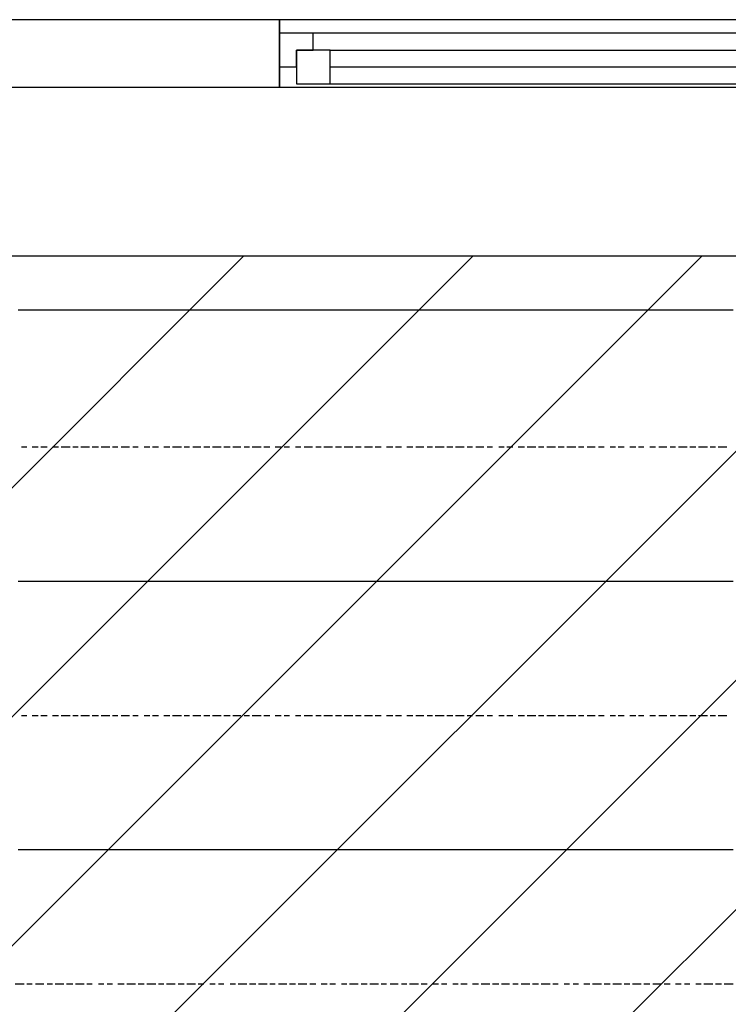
# Model space of a CAD drawing. Extents: x 997 to 109698, y 921 to 94021.
# Tile 675 of 718: x 32313 to 33363, y 57577 to 59036. Entities that reach past the tile are written whole.
import ezdxf

# ---------------------------------------------------------------- set-up
doc = ezdxf.new("R2010")
doc.units = 0
doc.header["$MEASUREMENT"] = 0
for name, color, linetype in [('12', 7, 'CONTINUOUS'), ('28', 7, 'CONTINUOUS'), ('40', 7, 'CONTINUOUS')]:
    doc.layers.add(name, color=color, linetype=linetype)

msp = doc.modelspace()

# ---------------------------------------------------------------- linework, layer by layer
at = {"layer": '12', "color": 5}
for p, q in [((32319.630503, 58605.563401), (32310.630503, 58605.563401)), ((32331.630503, 58605.563401), (32319.630503, 58605.563401)), ((32340.630503, 58605.563401), (32331.630503, 58605.563401)), ((32348.630503, 58605.563401), (32340.630503, 58605.563401)), ((32361.630503, 58605.563401), (32348.630503, 58605.563401)), ((32370.630503, 58605.563401), (32361.630503, 58605.563401)), ((32378.630503, 58605.563401), (32370.630503, 58605.563401)), ((32391.630503, 58605.563401), (32378.630503, 58605.563401)), ((32399.630503, 58605.563401), (32391.630503, 58605.563401)), ((32408.630503, 58605.563401), (32399.630503, 58605.563401)), ((32420.630503, 58605.563401), (32408.630503, 58605.563401)), ((32429.630503, 58605.563401), (32420.630503, 58605.563401)), ((32442.630503, 58605.563401), (32429.630503, 58605.563401)), ((32450.630503, 58605.563401), (32442.630503, 58605.563401)), ((32458.630503, 58605.563401), (32450.630503, 58605.563401)), ((32471.630503, 58605.563401), (32458.630503, 58605.563401)), ((32480.630503, 58605.563401), (32471.630503, 58605.563401)), ((32488.630503, 58605.563401), (32480.630503, 58605.563401)), ((32501.630503, 58605.563401), (32488.630503, 58605.563401)), ((32509.630503, 58605.563401), (32501.630503, 58605.563401)), ((32518.630503, 58605.563401), (32509.630503, 58605.563401)), ((32530.630503, 58605.563401), (32518.630503, 58605.563401)), ((32539.630503, 58605.563401), (32530.630503, 58605.563401)), ((32552.630503, 58605.563401), (32539.630503, 58605.563401)), ((32560.630503, 58605.563401), (32552.630503, 58605.563401)), ((32569.630503, 58605.563401), (32560.630503, 58605.563401)), ((32581.630503, 58605.563401), (32569.630503, 58605.563401)), ((32590.630503, 58605.563401), (32581.630503, 58605.563401)), ((32598.630503, 58605.563401), (32590.630503, 58605.563401)), ((32611.630503, 58605.563401), (32598.630503, 58605.563401)), ((32619.630503, 58605.563401), (32611.630503, 58605.563401)), ((32628.630503, 58605.563401), (32619.630503, 58605.563401)), ((32640.630503, 58605.563401), (32628.630503, 58605.563401)), ((32649.630503, 58605.563401), (32640.630503, 58605.563401)), ((32657.630503, 58605.563401), (32649.630503, 58605.563401)), ((32670.630503, 58605.563401), (32657.630503, 58605.563401)), ((32679.630503, 58605.563401), (32670.630503, 58605.563401)), ((32691.630503, 58605.563401), (32679.630503, 58605.563401)), ((32700.630503, 58605.563401), (32691.630503, 58605.563401)), ((32708.630503, 58605.563401), (32700.630503, 58605.563401)), ((32721.630503, 58605.563401), (32708.630503, 58605.563401)), ((32729.630503, 58605.563401), (32721.630503, 58605.563401)), ((32738.630503, 58605.563401), (32729.630503, 58605.563401)), ((32751.630503, 58605.563401), (32738.630503, 58605.563401)), ((32759.630503, 58605.563401), (32751.630503, 58605.563401)), ((32768.630503, 58605.563401), (32759.630503, 58605.563401)), ((32780.630503, 58605.563401), (32768.630503, 58605.563401)), ((32789.630503, 58605.563401), (32780.630503, 58605.563401)), ((32801.630503, 58605.563401), (32789.630503, 58605.563401)), ((32810.630503, 58605.563401), (32801.630503, 58605.563401)), ((32818.630503, 58605.563401), (32810.630503, 58605.563401)), ((32831.630503, 58605.563401), (32818.630503, 58605.563401)), ((32839.630503, 58605.563401), (32831.630503, 58605.563401)), ((32848.630503, 58605.563401), (32839.630503, 58605.563401)), ((32861.630503, 58605.563401), (32848.630503, 58605.563401)), ((32869.630503, 58605.563401), (32861.630503, 58605.563401)), ((32878.630503, 58605.563401), (32869.630503, 58605.563401)), ((32890.630503, 58605.563401), (32878.630503, 58605.563401)), ((32899.630503, 58605.563401), (32890.630503, 58605.563401)), ((32911.630503, 58605.563401), (32899.630503, 58605.563401)), ((32920.630503, 58605.563401), (32911.630503, 58605.563401)), ((32928.630503, 58605.563401), (32920.630503, 58605.563401)), ((32941.630503, 58605.563401), (32928.630503, 58605.563401)), ((32950.630503, 58605.563401), (32941.630503, 58605.563401)), ((32958.630503, 58605.563401), (32950.630503, 58605.563401)), ((32971.630503, 58605.563401), (32958.630503, 58605.563401)), ((32979.630503, 58605.563401), (32971.630503, 58605.563401)), ((32988.630503, 58605.563401), (32979.630503, 58605.563401)), ((33000.630503, 58605.563401), (32988.630503, 58605.563401)), ((33009.630503, 58605.563401), (33000.630503, 58605.563401)), ((33022.630503, 58605.563401), (33009.630503, 58605.563401)), ((33030.630503, 58605.563401), (33022.630503, 58605.563401)), ((33038.630503, 58605.563401), (33030.630503, 58605.563401)), ((33051.630503, 58605.563401), (33038.630503, 58605.563401)), ((33060.630503, 58605.563401), (33051.630503, 58605.563401)), ((33068.630503, 58605.563401), (33060.630503, 58605.563401)), ((33081.630503, 58605.563401), (33068.630503, 58605.563401)), ((33089.630503, 58605.563401), (33081.630503, 58605.563401)), ((33098.630503, 58605.563401), (33089.630503, 58605.563401)), ((33110.630503, 58605.563401), (33098.630503, 58605.563401)), ((33119.630503, 58605.563401), (33110.630503, 58605.563401)), ((33132.630503, 58605.563401), (33119.630503, 58605.563401)), ((33140.630503, 58605.563401), (33132.630503, 58605.563401)), ((33148.630503, 58605.563401), (33140.630503, 58605.563401)), ((33161.630503, 58605.563401), (33148.630503, 58605.563401)), ((33170.630503, 58605.563401), (33161.630503, 58605.563401)), ((33178.630503, 58605.563401), (33170.630503, 58605.563401)), ((33191.630503, 58605.563401), (33178.630503, 58605.563401)), ((33199.630503, 58605.563401), (33191.630503, 58605.563401)), ((33208.630503, 58605.563401), (33199.630503, 58605.563401)), ((33220.630503, 58605.563401), (33208.630503, 58605.563401)), ((33229.630503, 58605.563401), (33220.630503, 58605.563401)), ((33237.630503, 58605.563401), (33229.630503, 58605.563401)), ((33250.630503, 58605.563401), (33237.630503, 58605.563401)), ((33259.630503, 58605.563401), (33250.630503, 58605.563401)), ((33271.630503, 58605.563401), (33259.630503, 58605.563401)), ((33280.630503, 58605.563401), (33271.630503, 58605.563401)), ((33288.630503, 58605.563401), (33280.630503, 58605.563401)), ((33301.630503, 58605.563401), (33288.630503, 58605.563401)), ((33309.630503, 58605.563401), (33301.630503, 58605.563401)), ((33318.630503, 58605.563401), (33309.630503, 58605.563401)), ((33331.630503, 58605.563401), (33318.630503, 58605.563401)), ((33339.630503, 58605.563401), (33331.630503, 58605.563401)), ((33347.630503, 58605.563401), (33339.630503, 58605.563401)), ((33360.630503, 58605.563401), (33347.630503, 58605.563401)), ((33369.630503, 58605.563401), (33360.630503, 58605.563401)), ((32319.630503, 58203.563401), (32310.630503, 58203.563401)), ((32331.630503, 58203.563401), (32319.630503, 58203.563401)), ((32340.630503, 58203.563401), (32331.630503, 58203.563401)), ((32348.630503, 58203.563401), (32340.630503, 58203.563401)), ((32361.630503, 58203.563401), (32348.630503, 58203.563401)), ((32370.630503, 58203.563401), (32361.630503, 58203.563401)), ((32378.630503, 58203.563401), (32370.630503, 58203.563401)), ((32391.630503, 58203.563401), (32378.630503, 58203.563401)), ((32399.630503, 58203.563401), (32391.630503, 58203.563401)), ((32408.630503, 58203.563401), (32399.630503, 58203.563401)), ((32420.630503, 58203.563401), (32408.630503, 58203.563401)), ((32429.630503, 58203.563401), (32420.630503, 58203.563401)), ((32442.630503, 58203.563401), (32429.630503, 58203.563401)), ((32450.630503, 58203.563401), (32442.630503, 58203.563401)), ((32458.630503, 58203.563401), (32450.630503, 58203.563401)), ((32471.630503, 58203.563401), (32458.630503, 58203.563401)), ((32480.630503, 58203.563401), (32471.630503, 58203.563401)), ((32488.630503, 58203.563401), (32480.630503, 58203.563401)), ((32501.630503, 58203.563401), (32488.630503, 58203.563401)), ((32509.630503, 58203.563401), (32501.630503, 58203.563401)), ((32518.630503, 58203.563401), (32509.630503, 58203.563401)), ((32530.630503, 58203.563401), (32518.630503, 58203.563401)), ((32539.630503, 58203.563401), (32530.630503, 58203.563401)), ((32552.630503, 58203.563401), (32539.630503, 58203.563401)), ((32560.630503, 58203.563401), (32552.630503, 58203.563401)), ((32569.630503, 58203.563401), (32560.630503, 58203.563401)), ((32581.630503, 58203.563401), (32569.630503, 58203.563401)), ((32590.630503, 58203.563401), (32581.630503, 58203.563401)), ((32598.630503, 58203.563401), (32590.630503, 58203.563401)), ((32611.630503, 58203.563401), (32598.630503, 58203.563401)), ((32619.630503, 58203.563401), (32611.630503, 58203.563401)), ((32628.630503, 58203.563401), (32619.630503, 58203.563401)), ((32640.630503, 58203.563401), (32628.630503, 58203.563401)), ((32649.630503, 58203.563401), (32640.630503, 58203.563401)), ((32657.630503, 58203.563401), (32649.630503, 58203.563401)), ((32670.630503, 58203.563401), (32657.630503, 58203.563401)), ((32679.630503, 58203.563401), (32670.630503, 58203.563401)), ((32691.630503, 58203.563401), (32679.630503, 58203.563401)), ((32700.630503, 58203.563401), (32691.630503, 58203.563401)), ((32708.630503, 58203.563401), (32700.630503, 58203.563401)), ((32721.630503, 58203.563401), (32708.630503, 58203.563401)), ((32729.630503, 58203.563401), (32721.630503, 58203.563401)), ((32738.630503, 58203.563401), (32729.630503, 58203.563401)), ((32751.630503, 58203.563401), (32738.630503, 58203.563401)), ((32759.630503, 58203.563401), (32751.630503, 58203.563401)), ((32768.630503, 58203.563401), (32759.630503, 58203.563401)), ((32780.630503, 58203.563401), (32768.630503, 58203.563401)), ((32789.630503, 58203.563401), (32780.630503, 58203.563401)), ((32801.630503, 58203.563401), (32789.630503, 58203.563401)), ((32810.630503, 58203.563401), (32801.630503, 58203.563401)), ((32818.630503, 58203.563401), (32810.630503, 58203.563401)), ((32831.630503, 58203.563401), (32818.630503, 58203.563401)), ((32839.630503, 58203.563401), (32831.630503, 58203.563401)), ((32848.630503, 58203.563401), (32839.630503, 58203.563401)), ((32861.630503, 58203.563401), (32848.630503, 58203.563401)), ((32869.630503, 58203.563401), (32861.630503, 58203.563401)), ((32878.630503, 58203.563401), (32869.630503, 58203.563401)), ((32890.630503, 58203.563401), (32878.630503, 58203.563401)), ((32899.630503, 58203.563401), (32890.630503, 58203.563401)), ((32911.630503, 58203.563401), (32899.630503, 58203.563401)), ((32920.630503, 58203.563401), (32911.630503, 58203.563401)), ((32928.630503, 58203.563401), (32920.630503, 58203.563401)), ((32941.630503, 58203.563401), (32928.630503, 58203.563401)), ((32950.630503, 58203.563401), (32941.630503, 58203.563401)), ((32958.630503, 58203.563401), (32950.630503, 58203.563401)), ((32971.630503, 58203.563401), (32958.630503, 58203.563401)), ((32979.630503, 58203.563401), (32971.630503, 58203.563401)), ((32988.630503, 58203.563401), (32979.630503, 58203.563401)), ((33000.630503, 58203.563401), (32988.630503, 58203.563401)), ((33009.630503, 58203.563401), (33000.630503, 58203.563401)), ((33022.630503, 58203.563401), (33009.630503, 58203.563401)), ((33030.630503, 58203.563401), (33022.630503, 58203.563401)), ((33038.630503, 58203.563401), (33030.630503, 58203.563401)), ((33051.630503, 58203.563401), (33038.630503, 58203.563401)), ((33060.630503, 58203.563401), (33051.630503, 58203.563401)), ((33068.630503, 58203.563401), (33060.630503, 58203.563401)), ((33081.630503, 58203.563401), (33068.630503, 58203.563401)), ((33089.630503, 58203.563401), (33081.630503, 58203.563401)), ((33098.630503, 58203.563401), (33089.630503, 58203.563401)), ((33110.630503, 58203.563401), (33098.630503, 58203.563401)), ((33119.630503, 58203.563401), (33110.630503, 58203.563401)), ((33132.630503, 58203.563401), (33119.630503, 58203.563401)), ((33140.630503, 58203.563401), (33132.630503, 58203.563401)), ((33148.630503, 58203.563401), (33140.630503, 58203.563401)), ((33161.630503, 58203.563401), (33148.630503, 58203.563401)), ((33170.630503, 58203.563401), (33161.630503, 58203.563401)), ((33178.630503, 58203.563401), (33170.630503, 58203.563401)), ((33191.630503, 58203.563401), (33178.630503, 58203.563401)), ((33199.630503, 58203.563401), (33191.630503, 58203.563401)), ((33208.630503, 58203.563401), (33199.630503, 58203.563401)), ((33220.630503, 58203.563401), (33208.630503, 58203.563401)), ((33229.630503, 58203.563401), (33220.630503, 58203.563401)), ((33237.630503, 58203.563401), (33229.630503, 58203.563401)), ((33250.630503, 58203.563401), (33237.630503, 58203.563401)), ((33259.630503, 58203.563401), (33250.630503, 58203.563401)), ((33271.630503, 58203.563401), (33259.630503, 58203.563401)), ((33280.630503, 58203.563401), (33271.630503, 58203.563401)), ((33288.630503, 58203.563401), (33280.630503, 58203.563401)), ((33301.630503, 58203.563401), (33288.630503, 58203.563401)), ((33309.630503, 58203.563401), (33301.630503, 58203.563401)), ((33318.630503, 58203.563401), (33309.630503, 58203.563401)), ((33331.630503, 58203.563401), (33318.630503, 58203.563401)), ((33339.630503, 58203.563401), (33331.630503, 58203.563401)), ((33347.630503, 58203.563401), (33339.630503, 58203.563401)), ((33360.630503, 58203.563401), (33347.630503, 58203.563401)), ((33369.630503, 58203.563401), (33360.630503, 58203.563401)), ((32319.630503, 57805.563401), (32310.630503, 57805.563401)), ((32331.630503, 57805.563401), (32319.630503, 57805.563401)), ((32340.630503, 57805.563401), (32331.630503, 57805.563401)), ((32348.630503, 57805.563401), (32340.630503, 57805.563401)), ((32361.630503, 57805.563401), (32348.630503, 57805.563401)), ((32370.630503, 57805.563401), (32361.630503, 57805.563401)), ((32378.630503, 57805.563401), (32370.630503, 57805.563401)), ((32391.630503, 57805.563401), (32378.630503, 57805.563401)), ((32399.630503, 57805.563401), (32391.630503, 57805.563401)), ((32408.630503, 57805.563401), (32399.630503, 57805.563401)), ((32420.630503, 57805.563401), (32408.630503, 57805.563401)), ((32429.630503, 57805.563401), (32420.630503, 57805.563401)), ((32442.630503, 57805.563401), (32429.630503, 57805.563401)), ((32450.630503, 57805.563401), (32442.630503, 57805.563401)), ((32458.630503, 57805.563401), (32450.630503, 57805.563401)), ((32471.630503, 57805.563401), (32458.630503, 57805.563401)), ((32480.630503, 57805.563401), (32471.630503, 57805.563401)), ((32488.630503, 57805.563401), (32480.630503, 57805.563401)), ((32501.630503, 57805.563401), (32488.630503, 57805.563401)), ((32509.630503, 57805.563401), (32501.630503, 57805.563401)), ((32518.630503, 57805.563401), (32509.630503, 57805.563401)), ((32530.630503, 57805.563401), (32518.630503, 57805.563401)), ((32539.630503, 57805.563401), (32530.630503, 57805.563401)), ((32552.630503, 57805.563401), (32539.630503, 57805.563401)), ((32560.630503, 57805.563401), (32552.630503, 57805.563401)), ((32569.630503, 57805.563401), (32560.630503, 57805.563401)), ((32581.630503, 57805.563401), (32569.630503, 57805.563401)), ((32590.630503, 57805.563401), (32581.630503, 57805.563401)), ((32598.630503, 57805.563401), (32590.630503, 57805.563401)), ((32611.630503, 57805.563401), (32598.630503, 57805.563401)), ((32619.630503, 57805.563401), (32611.630503, 57805.563401)), ((32628.630503, 57805.563401), (32619.630503, 57805.563401)), ((32640.630503, 57805.563401), (32628.630503, 57805.563401)), ((32649.630503, 57805.563401), (32640.630503, 57805.563401)), ((32657.630503, 57805.563401), (32649.630503, 57805.563401)), ((32670.630503, 57805.563401), (32657.630503, 57805.563401)), ((32679.630503, 57805.563401), (32670.630503, 57805.563401)), ((32691.630503, 57805.563401), (32679.630503, 57805.563401)), ((32700.630503, 57805.563401), (32691.630503, 57805.563401)), ((32708.630503, 57805.563401), (32700.630503, 57805.563401)), ((32721.630503, 57805.563401), (32708.630503, 57805.563401)), ((32729.630503, 57805.563401), (32721.630503, 57805.563401)), ((32738.630503, 57805.563401), (32729.630503, 57805.563401)), ((32751.630503, 57805.563401), (32738.630503, 57805.563401)), ((32759.630503, 57805.563401), (32751.630503, 57805.563401)), ((32768.630503, 57805.563401), (32759.630503, 57805.563401)), ((32780.630503, 57805.563401), (32768.630503, 57805.563401)), ((32789.630503, 57805.563401), (32780.630503, 57805.563401)), ((32801.630503, 57805.563401), (32789.630503, 57805.563401)), ((32810.630503, 57805.563401), (32801.630503, 57805.563401)), ((32818.630503, 57805.563401), (32810.630503, 57805.563401)), ((32831.630503, 57805.563401), (32818.630503, 57805.563401)), ((32839.630503, 57805.563401), (32831.630503, 57805.563401)), ((32848.630503, 57805.563401), (32839.630503, 57805.563401)), ((32861.630503, 57805.563401), (32848.630503, 57805.563401)), ((32869.630503, 57805.563401), (32861.630503, 57805.563401)), ((32878.630503, 57805.563401), (32869.630503, 57805.563401)), ((32890.630503, 57805.563401), (32878.630503, 57805.563401)), ((32899.630503, 57805.563401), (32890.630503, 57805.563401)), ((32911.630503, 57805.563401), (32899.630503, 57805.563401)), ((32920.630503, 57805.563401), (32911.630503, 57805.563401)), ((32928.630503, 57805.563401), (32920.630503, 57805.563401)), ((32941.630503, 57805.563401), (32928.630503, 57805.563401)), ((32950.630503, 57805.563401), (32941.630503, 57805.563401)), ((32958.630503, 57805.563401), (32950.630503, 57805.563401)), ((32971.630503, 57805.563401), (32958.630503, 57805.563401)), ((32979.630503, 57805.563401), (32971.630503, 57805.563401)), ((32988.630503, 57805.563401), (32979.630503, 57805.563401)), ((33000.630503, 57805.563401), (32988.630503, 57805.563401)), ((33009.630503, 57805.563401), (33000.630503, 57805.563401)), ((33022.630503, 57805.563401), (33009.630503, 57805.563401)), ((33030.630503, 57805.563401), (33022.630503, 57805.563401)), ((33038.630503, 57805.563401), (33030.630503, 57805.563401)), ((33051.630503, 57805.563401), (33038.630503, 57805.563401)), ((33060.630503, 57805.563401), (33051.630503, 57805.563401)), ((33068.630503, 57805.563401), (33060.630503, 57805.563401)), ((33081.630503, 57805.563401), (33068.630503, 57805.563401)), ((33089.630503, 57805.563401), (33081.630503, 57805.563401)), ((33098.630503, 57805.563401), (33089.630503, 57805.563401)), ((33110.630503, 57805.563401), (33098.630503, 57805.563401)), ((33119.630503, 57805.563401), (33110.630503, 57805.563401)), ((33132.630503, 57805.563401), (33119.630503, 57805.563401)), ((33140.630503, 57805.563401), (33132.630503, 57805.563401)), ((33148.630503, 57805.563401), (33140.630503, 57805.563401)), ((33161.630503, 57805.563401), (33148.630503, 57805.563401)), ((33170.630503, 57805.563401), (33161.630503, 57805.563401)), ((33178.630503, 57805.563401), (33170.630503, 57805.563401)), ((33191.630503, 57805.563401), (33178.630503, 57805.563401)), ((33199.630503, 57805.563401), (33191.630503, 57805.563401)), ((33208.630503, 57805.563401), (33199.630503, 57805.563401)), ((33220.630503, 57805.563401), (33208.630503, 57805.563401)), ((33229.630503, 57805.563401), (33220.630503, 57805.563401)), ((33237.630503, 57805.563401), (33229.630503, 57805.563401)), ((33250.630503, 57805.563401), (33237.630503, 57805.563401)), ((33259.630503, 57805.563401), (33250.630503, 57805.563401)), ((33271.630503, 57805.563401), (33259.630503, 57805.563401)), ((33280.630503, 57805.563401), (33271.630503, 57805.563401)), ((33288.630503, 57805.563401), (33280.630503, 57805.563401)), ((33301.630503, 57805.563401), (33288.630503, 57805.563401)), ((33309.630503, 57805.563401), (33301.630503, 57805.563401)), ((33318.630503, 57805.563401), (33309.630503, 57805.563401)), ((33331.630503, 57805.563401), (33318.630503, 57805.563401)), ((33339.630503, 57805.563401), (33331.630503, 57805.563401)), ((33347.630503, 57805.563401), (33339.630503, 57805.563401)), ((33360.630503, 57805.563401), (33347.630503, 57805.563401)), ((33369.630503, 57805.563401), (33360.630503, 57805.563401))]:
    msp.add_line(p, q, dxfattribs=at)
at = {"layer": '12', "color": 1}
for p, q in [((32323.630503, 58402.563401), (32315.630503, 58402.563401)), ((32340.630503, 58402.563401), (32331.630503, 58402.563401)), ((32353.630503, 58402.563401), (32344.630503, 58402.563401)), ((32370.630503, 58402.563401), (32361.630503, 58402.563401)), ((32387.630503, 58402.563401), (32374.630503, 58402.563401)), ((32399.630503, 58402.563401), (32391.630503, 58402.563401)), ((32416.630503, 58402.563401), (32403.630503, 58402.563401)), ((32429.630503, 58402.563401), (32420.630503, 58402.563401)), ((32446.630503, 58402.563401), (32433.630503, 58402.563401)), ((32458.630503, 58402.563401), (32450.630503, 58402.563401)), ((32475.630503, 58402.563401), (32463.630503, 58402.563401)), ((32488.630503, 58402.563401), (32480.630503, 58402.563401)), ((32505.630503, 58402.563401), (32497.630503, 58402.563401)), ((32518.630503, 58402.563401), (32509.630503, 58402.563401)), ((32535.630503, 58402.563401), (32526.630503, 58402.563401)), ((32552.630503, 58402.563401), (32539.630503, 58402.563401)), ((32564.630503, 58402.563401), (32556.630503, 58402.563401)), ((32581.630503, 58402.563401), (32569.630503, 58402.563401)), ((32594.630503, 58402.563401), (32585.630503, 58402.563401)), ((32611.630503, 58402.563401), (32598.630503, 58402.563401)), ((32624.630503, 58402.563401), (32615.630503, 58402.563401)), ((32640.630503, 58402.563401), (32628.630503, 58402.563401)), ((32653.630503, 58402.563401), (32645.630503, 58402.563401)), ((32670.630503, 58402.563401), (32657.630503, 58402.563401)), ((32683.630503, 58402.563401), (32674.630503, 58402.563401)), ((32700.630503, 58402.563401), (32691.630503, 58402.563401)), ((32712.630503, 58402.563401), (32704.630503, 58402.563401)), ((32729.630503, 58402.563401), (32721.630503, 58402.563401)), ((32746.630503, 58402.563401), (32734.630503, 58402.563401)), ((32759.630503, 58402.563401), (32751.630503, 58402.563401)), ((32776.630503, 58402.563401), (32763.630503, 58402.563401)), ((32789.630503, 58402.563401), (32780.630503, 58402.563401)), ((32806.630503, 58402.563401), (32793.630503, 58402.563401)), ((32818.630503, 58402.563401), (32810.630503, 58402.563401)), ((32835.630503, 58402.563401), (32823.630503, 58402.563401)), ((32848.630503, 58402.563401), (32839.630503, 58402.563401)), ((32865.630503, 58402.563401), (32856.630503, 58402.563401)), ((32878.630503, 58402.563401), (32869.630503, 58402.563401)), ((32895.630503, 58402.563401), (32886.630503, 58402.563401)), ((32911.630503, 58402.563401), (32899.630503, 58402.563401)), ((32924.630503, 58402.563401), (32916.630503, 58402.563401)), ((32941.630503, 58402.563401), (32928.630503, 58402.563401)), ((32954.630503, 58402.563401), (32945.630503, 58402.563401)), ((32971.630503, 58402.563401), (32958.630503, 58402.563401)), ((32983.630503, 58402.563401), (32975.630503, 58402.563401)), ((33000.630503, 58402.563401), (32988.630503, 58402.563401)), ((33013.630503, 58402.563401), (33005.630503, 58402.563401)), ((33030.630503, 58402.563401), (33022.630503, 58402.563401)), ((33043.630503, 58402.563401), (33034.630503, 58402.563401)), ((33060.630503, 58402.563401), (33051.630503, 58402.563401)), ((33077.630503, 58402.563401), (33064.630503, 58402.563401)), ((33089.630503, 58402.563401), (33081.630503, 58402.563401)), ((33106.630503, 58402.563401), (33093.630503, 58402.563401)), ((33119.630503, 58402.563401), (33110.630503, 58402.563401)), ((33136.630503, 58402.563401), (33123.630503, 58402.563401)), ((33148.630503, 58402.563401), (33140.630503, 58402.563401)), ((33165.630503, 58402.563401), (33153.630503, 58402.563401)), ((33178.630503, 58402.563401), (33170.630503, 58402.563401)), ((33195.630503, 58402.563401), (33187.630503, 58402.563401)), ((33208.630503, 58402.563401), (33199.630503, 58402.563401)), ((33225.630503, 58402.563401), (33216.630503, 58402.563401)), ((33237.630503, 58402.563401), (33229.630503, 58402.563401)), ((33254.630503, 58402.563401), (33246.630503, 58402.563401)), ((33271.630503, 58402.563401), (33259.630503, 58402.563401)), ((33284.630503, 58402.563401), (33276.630503, 58402.563401)), ((33301.630503, 58402.563401), (33288.630503, 58402.563401)), ((33314.630503, 58402.563401), (33305.630503, 58402.563401)), ((33331.630503, 58402.563401), (33318.630503, 58402.563401)), ((33343.630503, 58402.563401), (33335.630503, 58402.563401)), ((33360.630503, 58402.563401), (33347.630503, 58402.563401)), ((32323.630503, 58004.563401), (32315.630503, 58004.563401)), ((32340.630503, 58004.563401), (32331.630503, 58004.563401)), ((32353.630503, 58004.563401), (32344.630503, 58004.563401)), ((32370.630503, 58004.563401), (32361.630503, 58004.563401)), ((32387.630503, 58004.563401), (32374.630503, 58004.563401)), ((32399.630503, 58004.563401), (32391.630503, 58004.563401)), ((32416.630503, 58004.563401), (32403.630503, 58004.563401)), ((32429.630503, 58004.563401), (32420.630503, 58004.563401)), ((32446.630503, 58004.563401), (32433.630503, 58004.563401)), ((32458.630503, 58004.563401), (32450.630503, 58004.563401)), ((32475.630503, 58004.563401), (32463.630503, 58004.563401)), ((32488.630503, 58004.563401), (32480.630503, 58004.563401)), ((32505.630503, 58004.563401), (32497.630503, 58004.563401)), ((32518.630503, 58004.563401), (32509.630503, 58004.563401)), ((32535.630503, 58004.563401), (32526.630503, 58004.563401)), ((32552.630503, 58004.563401), (32539.630503, 58004.563401)), ((32564.630503, 58004.563401), (32556.630503, 58004.563401)), ((32581.630503, 58004.563401), (32569.630503, 58004.563401)), ((32594.630503, 58004.563401), (32585.630503, 58004.563401)), ((32611.630503, 58004.563401), (32598.630503, 58004.563401)), ((32624.630503, 58004.563401), (32615.630503, 58004.563401)), ((32640.630503, 58004.563401), (32628.630503, 58004.563401)), ((32653.630503, 58004.563401), (32645.630503, 58004.563401)), ((32670.630503, 58004.563401), (32657.630503, 58004.563401)), ((32683.630503, 58004.563401), (32674.630503, 58004.563401)), ((32700.630503, 58004.563401), (32691.630503, 58004.563401)), ((32712.630503, 58004.563401), (32704.630503, 58004.563401)), ((32729.630503, 58004.563401), (32721.630503, 58004.563401)), ((32746.630503, 58004.563401), (32734.630503, 58004.563401)), ((32759.630503, 58004.563401), (32751.630503, 58004.563401)), ((32776.630503, 58004.563401), (32763.630503, 58004.563401)), ((32789.630503, 58004.563401), (32780.630503, 58004.563401)), ((32806.630503, 58004.563401), (32793.630503, 58004.563401)), ((32818.630503, 58004.563401), (32810.630503, 58004.563401)), ((32835.630503, 58004.563401), (32823.630503, 58004.563401)), ((32848.630503, 58004.563401), (32839.630503, 58004.563401)), ((32865.630503, 58004.563401), (32856.630503, 58004.563401)), ((32878.630503, 58004.563401), (32869.630503, 58004.563401)), ((32895.630503, 58004.563401), (32886.630503, 58004.563401)), ((32911.630503, 58004.563401), (32899.630503, 58004.563401)), ((32924.630503, 58004.563401), (32916.630503, 58004.563401)), ((32941.630503, 58004.563401), (32928.630503, 58004.563401)), ((32954.630503, 58004.563401), (32945.630503, 58004.563401)), ((32971.630503, 58004.563401), (32958.630503, 58004.563401)), ((32983.630503, 58004.563401), (32975.630503, 58004.563401)), ((33000.630503, 58004.563401), (32988.630503, 58004.563401)), ((33013.630503, 58004.563401), (33005.630503, 58004.563401)), ((33030.630503, 58004.563401), (33022.630503, 58004.563401)), ((33043.630503, 58004.563401), (33034.630503, 58004.563401)), ((33060.630503, 58004.563401), (33051.630503, 58004.563401)), ((33077.630503, 58004.563401), (33064.630503, 58004.563401)), ((33089.630503, 58004.563401), (33081.630503, 58004.563401)), ((33106.630503, 58004.563401), (33093.630503, 58004.563401)), ((33119.630503, 58004.563401), (33110.630503, 58004.563401)), ((33136.630503, 58004.563401), (33123.630503, 58004.563401)), ((33148.630503, 58004.563401), (33140.630503, 58004.563401)), ((33165.630503, 58004.563401), (33153.630503, 58004.563401)), ((33178.630503, 58004.563401), (33170.630503, 58004.563401)), ((33195.630503, 58004.563401), (33187.630503, 58004.563401)), ((33208.630503, 58004.563401), (33199.630503, 58004.563401)), ((33225.630503, 58004.563401), (33216.630503, 58004.563401)), ((33237.630503, 58004.563401), (33229.630503, 58004.563401)), ((33254.630503, 58004.563401), (33246.630503, 58004.563401)), ((33271.630503, 58004.563401), (33259.630503, 58004.563401)), ((33284.630503, 58004.563401), (33276.630503, 58004.563401)), ((33301.630503, 58004.563401), (33288.630503, 58004.563401)), ((33314.630503, 58004.563401), (33305.630503, 58004.563401)), ((33331.630503, 58004.563401), (33318.630503, 58004.563401)), ((33343.630503, 58004.563401), (33335.630503, 58004.563401)), ((33360.630503, 58004.563401), (33347.630503, 58004.563401)), ((32319.630503, 57606.563401), (32306.630503, 57606.563401)), ((32331.630503, 57606.563401), (32323.630503, 57606.563401)), ((32348.630503, 57606.563401), (32336.630503, 57606.563401)), ((32361.630503, 57606.563401), (32353.630503, 57606.563401)), ((32378.630503, 57606.563401), (32365.630503, 57606.563401)), ((32391.630503, 57606.563401), (32382.630503, 57606.563401)), ((32408.630503, 57606.563401), (32395.630503, 57606.563401)), ((32420.630503, 57606.563401), (32412.630503, 57606.563401)), ((32437.630503, 57606.563401), (32429.630503, 57606.563401)), ((32450.630503, 57606.563401), (32442.630503, 57606.563401)), ((32467.630503, 57606.563401), (32458.630503, 57606.563401)), ((32484.630503, 57606.563401), (32471.630503, 57606.563401)), ((32497.630503, 57606.563401), (32488.630503, 57606.563401)), ((32514.630503, 57606.563401), (32501.630503, 57606.563401)), ((32526.630503, 57606.563401), (32518.630503, 57606.563401)), ((32543.630503, 57606.563401), (32530.630503, 57606.563401)), ((32556.630503, 57606.563401), (32547.630503, 57606.563401)), ((32573.630503, 57606.563401), (32560.630503, 57606.563401)), ((32585.630503, 57606.563401), (32577.630503, 57606.563401)), ((32602.630503, 57606.563401), (32594.630503, 57606.563401)), ((32615.630503, 57606.563401), (32607.630503, 57606.563401)), ((32632.630503, 57606.563401), (32624.630503, 57606.563401)), ((32649.630503, 57606.563401), (32636.630503, 57606.563401)), ((32662.630503, 57606.563401), (32653.630503, 57606.563401)), ((32679.630503, 57606.563401), (32666.630503, 57606.563401)), ((32691.630503, 57606.563401), (32683.630503, 57606.563401)), ((32708.630503, 57606.563401), (32696.630503, 57606.563401)), ((32721.630503, 57606.563401), (32712.630503, 57606.563401)), ((32738.630503, 57606.563401), (32725.630503, 57606.563401)), ((32751.630503, 57606.563401), (32742.630503, 57606.563401)), ((32768.630503, 57606.563401), (32759.630503, 57606.563401)), ((32780.630503, 57606.563401), (32772.630503, 57606.563401)), ((32797.630503, 57606.563401), (32789.630503, 57606.563401)), ((32814.630503, 57606.563401), (32801.630503, 57606.563401)), ((32827.630503, 57606.563401), (32818.630503, 57606.563401)), ((32844.630503, 57606.563401), (32831.630503, 57606.563401)), ((32856.630503, 57606.563401), (32848.630503, 57606.563401)), ((32873.630503, 57606.563401), (32861.630503, 57606.563401)), ((32886.630503, 57606.563401), (32878.630503, 57606.563401)), ((32903.630503, 57606.563401), (32890.630503, 57606.563401)), ((32916.630503, 57606.563401), (32907.630503, 57606.563401)), ((32933.630503, 57606.563401), (32924.630503, 57606.563401)), ((32945.630503, 57606.563401), (32937.630503, 57606.563401)), ((32962.630503, 57606.563401), (32954.630503, 57606.563401)), ((32975.630503, 57606.563401), (32966.630503, 57606.563401)), ((32992.630503, 57606.563401), (32983.630503, 57606.563401)), ((33009.630503, 57606.563401), (32996.630503, 57606.563401)), ((33022.630503, 57606.563401), (33013.630503, 57606.563401)), ((33038.630503, 57606.563401), (33026.630503, 57606.563401)), ((33051.630503, 57606.563401), (33043.630503, 57606.563401)), ((33068.630503, 57606.563401), (33055.630503, 57606.563401)), ((33081.630503, 57606.563401), (33072.630503, 57606.563401)), ((33098.630503, 57606.563401), (33085.630503, 57606.563401)), ((33110.630503, 57606.563401), (33102.630503, 57606.563401)), ((33127.630503, 57606.563401), (33119.630503, 57606.563401)), ((33140.630503, 57606.563401), (33132.630503, 57606.563401)), ((33157.630503, 57606.563401), (33148.630503, 57606.563401)), ((33174.630503, 57606.563401), (33161.630503, 57606.563401)), ((33187.630503, 57606.563401), (33178.630503, 57606.563401)), ((33204.630503, 57606.563401), (33191.630503, 57606.563401)), ((33216.630503, 57606.563401), (33208.630503, 57606.563401)), ((33233.630503, 57606.563401), (33220.630503, 57606.563401)), ((33246.630503, 57606.563401), (33237.630503, 57606.563401)), ((33263.630503, 57606.563401), (33250.630503, 57606.563401)), ((33276.630503, 57606.563401), (33267.630503, 57606.563401)), ((33292.630503, 57606.563401), (33284.630503, 57606.563401)), ((33305.630503, 57606.563401), (33297.630503, 57606.563401)), ((33322.630503, 57606.563401), (33314.630503, 57606.563401)), ((33339.630503, 57606.563401), (33326.630503, 57606.563401)), ((33352.630503, 57606.563401), (33343.630503, 57606.563401)), ((33369.630503, 57606.563401), (33356.630503, 57606.563401))]:
    msp.add_line(p, q, dxfattribs=at)
at = {"layer": '28', "color": 2}
for p, q in [((14872.636205, 40913.26489), (32645.326553, 58685.955237)), ((14872.636205, 40573.853635), (32984.737808, 58685.955237)), ((14872.636205, 40234.44238), (33324.149063, 58685.955237)), ((14872.636205, 39895.031125), (33663.560318, 58685.955237)), ((14872.636205, 39555.61987), (34002.971573, 58685.955237)), ((14872.636205, 39216.208615), (34342.382828, 58685.955237))]:
    msp.add_line(p, q, dxfattribs=at)
at = {"layer": '40', "color": 8, "linetype": 'Continuous'}
for p, q in [((32697.918455, 59035.955237), (30697.918455, 59035.955237)), ((32697.918455, 58935.955237), (32697.918455, 59035.955237)), ((33697.918455, 59035.955237), (32697.918455, 59035.955237)), ((32697.918455, 59035.955237), (32697.918455, 58935.955237)), ((32747.918455, 59015.955237), (32697.918455, 59015.955237)), ((33647.918455, 59015.955237), (32747.918455, 59015.955237)), ((32747.918455, 58990.955238), (32747.918455, 59015.955237)), ((32722.918455, 58990.955238), (32722.918455, 58940.955237)), ((32772.918455, 58990.955238), (32722.918455, 58990.955238)), ((32722.918455, 58990.955238), (32747.918455, 58990.955238)), ((32722.918455, 58965.955237), (32722.918455, 58990.955238)), ((32772.918455, 58940.955237), (32772.918455, 58990.955238)), ((32772.918455, 58990.955238), (33622.918455, 58990.955238)), ((32697.918455, 58965.955237), (32722.918455, 58965.955237)), ((32772.918455, 58965.955237), (33622.918455, 58965.955237)), ((30697.918455, 58935.955237), (32697.918455, 58935.955237)), ((32697.918455, 58935.955237), (33697.918455, 58935.955237)), ((32722.918455, 58940.955237), (32772.918455, 58940.955237)), ((32772.918455, 58940.955237), (33622.918455, 58940.955237)), ((6572.636205, 58685.955237), (36822.636205, 58685.955237))]:
    msp.add_line(p, q, dxfattribs=at)

doc.saveas('drawing.dxf')
